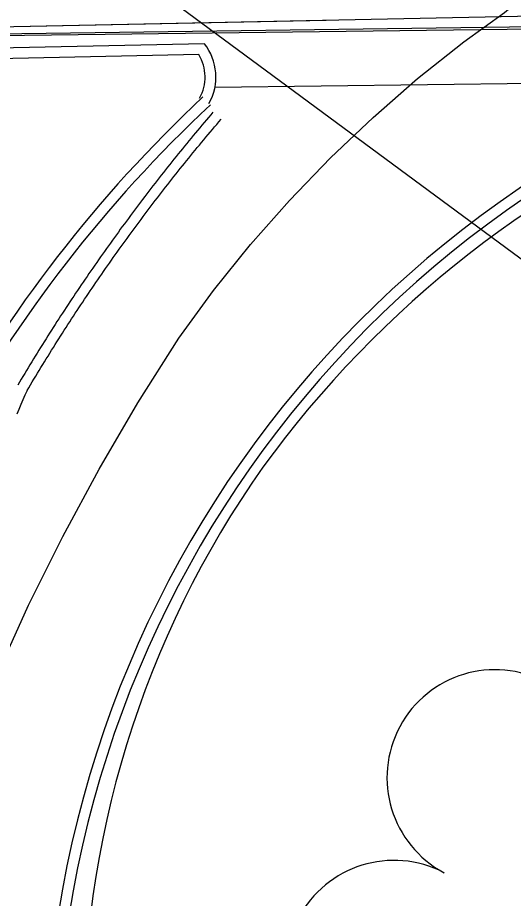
# Model space of a CAD drawing. Extents: x -25029 to 2274964, y -81170 to 687028.
# Drawn here: x -3571 to -3525, y -66512.3 to -66430.6 of the extents above; entities that cross this region are included whole.
import ezdxf

# ---------------------------------------------------------------- set-up
doc = ezdxf.new("R2010")
doc.units = 0
for name, color, linetype in [('AP_X_Runway', 7, 'Continuous'), ('BD_X_Canopy', 7, 'Continuous'), ('Default', 7, 'Continuous'), ('GE_X_CL_100', 7, 'Continuous'), ('GE_X_CL_20', 7, 'Continuous'), ('PM_P_CL_Double_Solid', 7, 'Continuous'), ('PM_P_Yield_Line', 7, 'Continuous'), ('PV_X_Curb', 7, 'Continuous'), ('PV_X_EOP', 7, 'Continuous'), ('RD_P_Gate', 7, 'Continuous'), ('RD_X_GR_Rt', 7, 'Continuous'), ('TREES', 7, 'Continuous')]:
    doc.layers.add(name, color=color, linetype=linetype)

msp = doc.modelspace()

# ---------------------------------------------------------------- linework, layer by layer
at = {"layer": 'AP_X_Runway'}
msp.add_line((-3488.16, -66431.24), (-3775.615, -66434.895), dxfattribs=at)
at = {"layer": 'BD_X_Canopy'}
msp.add_line((-3582.474, -66431.685), (-3542.381, -66430.844), dxfattribs=at)
at = {"layer": 'Default'}
msp.add_line((-3582.937, -66409.648), (-3399.908, -66544.976), dxfattribs=at)
at = {"layer": 'GE_X_CL_100'}
msp.add_lwpolyline([(-3580.394, -66511.492), (-3578.116, -66504.763), (-3575.613, -66498.113), (-3572.887, -66491.552), (-3569.941, -66485.085), (-3566.778, -66478.72), (-3563.404, -66472.467), (-3559.82, -66466.33), (-3556.033, -66460.32), (-3552.799, -66455.918), (-3549.374, -66451.664), (-3545.765, -66447.565), (-3541.977, -66443.629), (-3538.019, -66439.865), (-3533.898, -66436.278), (-3529.624, -66432.878), (-3525.85, -66430.139), (-3499.817, -66408.208)], dxfattribs=at)
at = {"layer": 'GE_X_CL_20'}
msp.add_line((-3581.475, -66431.664), (-3515.268, -66430.276), dxfattribs=at)
at = {"layer": 'PM_P_CL_Double_Solid'}
for points in [[(-3552.861, -66439.388), (-3553.065, -66439.626), (-3553.268, -66439.866), (-3553.472, -66440.106), (-3553.675, -66440.346), (-3553.877, -66440.587), (-3554.08, -66440.828), (-3554.281, -66441.069), (-3554.483, -66441.311), (-3554.684, -66441.553), (-3554.884, -66441.795), (-3555.084, -66442.038), (-3555.284, -66442.281), (-3555.483, -66442.525), (-3555.682, -66442.769), (-3555.88, -66443.013), (-3556.078, -66443.257), (-3556.275, -66443.502), (-3556.472, -66443.747), (-3556.669, -66443.993), (-3556.865, -66444.239), (-3557.061, -66444.485), (-3557.256, -66444.732), (-3557.451, -66444.979), (-3557.645, -66445.226), (-3557.839, -66445.474), (-3558.033, -66445.722), (-3558.226, -66445.97), (-3558.419, -66446.219), (-3558.611, -66446.468), (-3558.803, -66446.717), (-3558.994, -66446.966), (-3559.185, -66447.216), (-3559.375, -66447.467), (-3559.565, -66447.718), (-3559.755, -66447.969), (-3559.944, -66448.22), (-3560.133, -66448.472), (-3560.321, -66448.724), (-3560.509, -66448.976), (-3560.696, -66449.229), (-3560.883, -66449.482), (-3561.07, -66449.735), (-3561.256, -66449.988), (-3561.441, -66450.242), (-3561.626, -66450.497), (-3561.811, -66450.751), (-3561.995, -66451.006), (-3562.179, -66451.262), (-3562.363, -66451.517), (-3562.545, -66451.773), (-3562.728, -66452.029), (-3562.91, -66452.286), (-3563.091, -66452.543), (-3563.273, -66452.8), (-3563.453, -66453.058), (-3563.633, -66453.315), (-3563.813, -66453.574), (-3563.992, -66453.832), (-3564.171, -66454.091), (-3564.35, -66454.35), (-3564.528, -66454.609), (-3564.705, -66454.869), (-3564.882, -66455.129), (-3565.059, -66455.389), (-3565.235, -66455.65), (-3565.41, -66455.911), (-3565.585, -66456.172), (-3565.76, -66456.434), (-3565.934, -66456.696), (-3566.108, -66456.958), (-3566.281, -66457.221), (-3566.454, -66457.483), (-3566.627, -66457.746), (-3566.799, -66458.01), (-3566.97, -66458.274), (-3567.141, -66458.538), (-3567.312, -66458.802), (-3567.482, -66459.067), (-3567.651, -66459.332), (-3567.82, -66459.597), (-3567.989, -66459.862), (-3568.157, -66460.128), (-3568.325, -66460.394), (-3568.492, -66460.661), (-3568.659, -66460.927), (-3568.825, -66461.194), (-3568.991, -66461.462), (-3569.157, -66461.729), (-3569.322, -66461.997), (-3569.486, -66462.265), (-3569.65, -66462.534), (-3569.814, -66462.802), (-3569.977, -66463.071), (-3570.139, -66463.341), (-3570.301, -66463.61), (-3570.463, -66463.88), (-3570.624, -66464.15), (-3570.785, -66464.421), (-3570.945, -66464.691)], [(-3570.084, -66465.2), (-3569.924, -66464.931), (-3569.765, -66464.662), (-3569.604, -66464.393), (-3569.444, -66464.125), (-3569.283, -66463.857), (-3569.121, -66463.589), (-3568.959, -66463.321), (-3568.796, -66463.054), (-3568.633, -66462.787), (-3568.47, -66462.521), (-3568.306, -66462.254), (-3568.141, -66461.988), (-3567.976, -66461.722), (-3567.811, -66461.457), (-3567.645, -66461.192), (-3567.479, -66460.927), (-3567.312, -66460.662), (-3567.145, -66460.398), (-3566.977, -66460.134), (-3566.809, -66459.87), (-3566.64, -66459.607), (-3566.471, -66459.343), (-3566.301, -66459.081), (-3566.131, -66458.818), (-3565.961, -66458.556), (-3565.79, -66458.294), (-3565.618, -66458.032), (-3565.446, -66457.771), (-3565.274, -66457.51), (-3565.101, -66457.249), (-3564.928, -66456.989), (-3564.754, -66456.728), (-3564.58, -66456.469), (-3564.405, -66456.209), (-3564.23, -66455.95), (-3564.055, -66455.691), (-3563.879, -66455.432), (-3563.702, -66455.174), (-3563.525, -66454.916), (-3563.348, -66454.659), (-3563.17, -66454.401), (-3562.992, -66454.144), (-3562.813, -66453.888), (-3562.634, -66453.631), (-3562.454, -66453.375), (-3562.274, -66453.119), (-3562.094, -66452.864), (-3561.913, -66452.609), (-3561.731, -66452.354), (-3561.55, -66452.099), (-3561.367, -66451.845), (-3561.184, -66451.591), (-3561.001, -66451.338), (-3560.818, -66451.085), (-3560.633, -66450.832), (-3560.449, -66450.579), (-3560.264, -66450.327), (-3560.078, -66450.075), (-3559.893, -66449.823), (-3559.706, -66449.572), (-3559.519, -66449.321), (-3559.332, -66449.071), (-3559.145, -66448.82), (-3558.956, -66448.571), (-3558.768, -66448.321), (-3558.579, -66448.072), (-3558.39, -66447.823), (-3558.2, -66447.574), (-3558.009, -66447.326), (-3557.819, -66447.078), (-3557.628, -66446.83), (-3557.436, -66446.583), (-3557.244, -66446.336), (-3557.051, -66446.09), (-3556.859, -66445.843), (-3556.665, -66445.597), (-3556.471, -66445.352), (-3556.277, -66445.107), (-3556.083, -66444.862), (-3555.888, -66444.617), (-3555.692, -66444.373), (-3555.496, -66444.129), (-3555.3, -66443.886), (-3555.103, -66443.643), (-3554.906, -66443.4), (-3554.708, -66443.157), (-3554.51, -66442.915), (-3554.312, -66442.673), (-3554.113, -66442.432), (-3553.913, -66442.191), (-3553.714, -66441.95), (-3553.514, -66441.71), (-3553.313, -66441.47), (-3553.112, -66441.23), (-3552.91, -66440.991), (-3552.709, -66440.752), (-3552.506, -66440.513), (-3552.304, -66440.275), (-3552.1, -66440.037)], [(-3571.001, -66467.341), (-3570.816, -66466.901), (-3570.629, -66466.461), (-3570.44, -66466.023), (-3570.249, -66465.585), (-3570.057, -66465.147)]]:
    msp.add_lwpolyline(points, dxfattribs=at)
at = {"layer": 'PM_P_Yield_Line'}
msp.add_line((-3552.674, -66437.061), (-3510.564, -66436.525), dxfattribs=at)
at = {"layer": 'PV_X_Curb'}
msp.add_line((-3554.164, -66434.049), (-3610.599, -66435.235), dxfattribs=at)
for centre, radius, start, end in [((-3468.398, -66529.268), 99, 101.3975, 181.20398), ((-3557.585, -66436.121), 4, 330.65347, 31.20368), ((-3468.398, -66529.268), 125, 133.0852, 151.45598)]:
    msp.add_arc(centre, radius, start, end, dxfattribs=at)
at = {"layer": 'PV_X_EOP'}
for p, q in [((-3775.615, -66434.895), (-3488.163, -66430.981)), ((-3553.649, -66433.038), (-3611.156, -66434.246))]:
    msp.add_line(p, q, dxfattribs=at)
for centre, radius, start, end in [((-3468.398, -66529.268), 100, 101.3975, 181.20398), ((-3557.585, -66436.121), 5, 330.65347, 38.07309), ((-3468.398, -66529.268), 124, 133.0852, 151.45598)]:
    msp.add_arc(centre, radius, start, end, dxfattribs=at)
at = {"layer": 'RD_P_Gate'}
for p, q in [((-3530.505, -66453.624), (-3530.505, -66453.624)), ((-3539.699, -66462.08), (-3539.699, -66462.08)), ((-3547.753, -66471.629), (-3547.753, -66471.629)), ((-3554.335, -66482.234), (-3554.335, -66482.234)), ((-3559.396, -66493.653), (-3559.396, -66493.653)), ((-3562.846, -66505.657), (-3562.846, -66505.657))]:
    msp.add_line(p, q, dxfattribs=at)
at = {"layer": 'RD_X_GR_Rt'}
for centre, radius, start, end in [((-3468.399, -66530.385), 98.739, 111.94459, 143.95301), ((-3473.858, -66524.733), 91.009, 144.80519, 181.05719)]:
    msp.add_arc(centre, radius, start, end, dxfattribs=at)
at = {"layer": 'TREES'}
for centre, start, end in [((-3526.73, -66501.068), 61.87193, 241.87193), ((-3536.089, -66518.743), 62.326, 242.326)]:
    msp.add_arc(centre, 10, start, end, dxfattribs=at)

doc.saveas('drawing.dxf')
